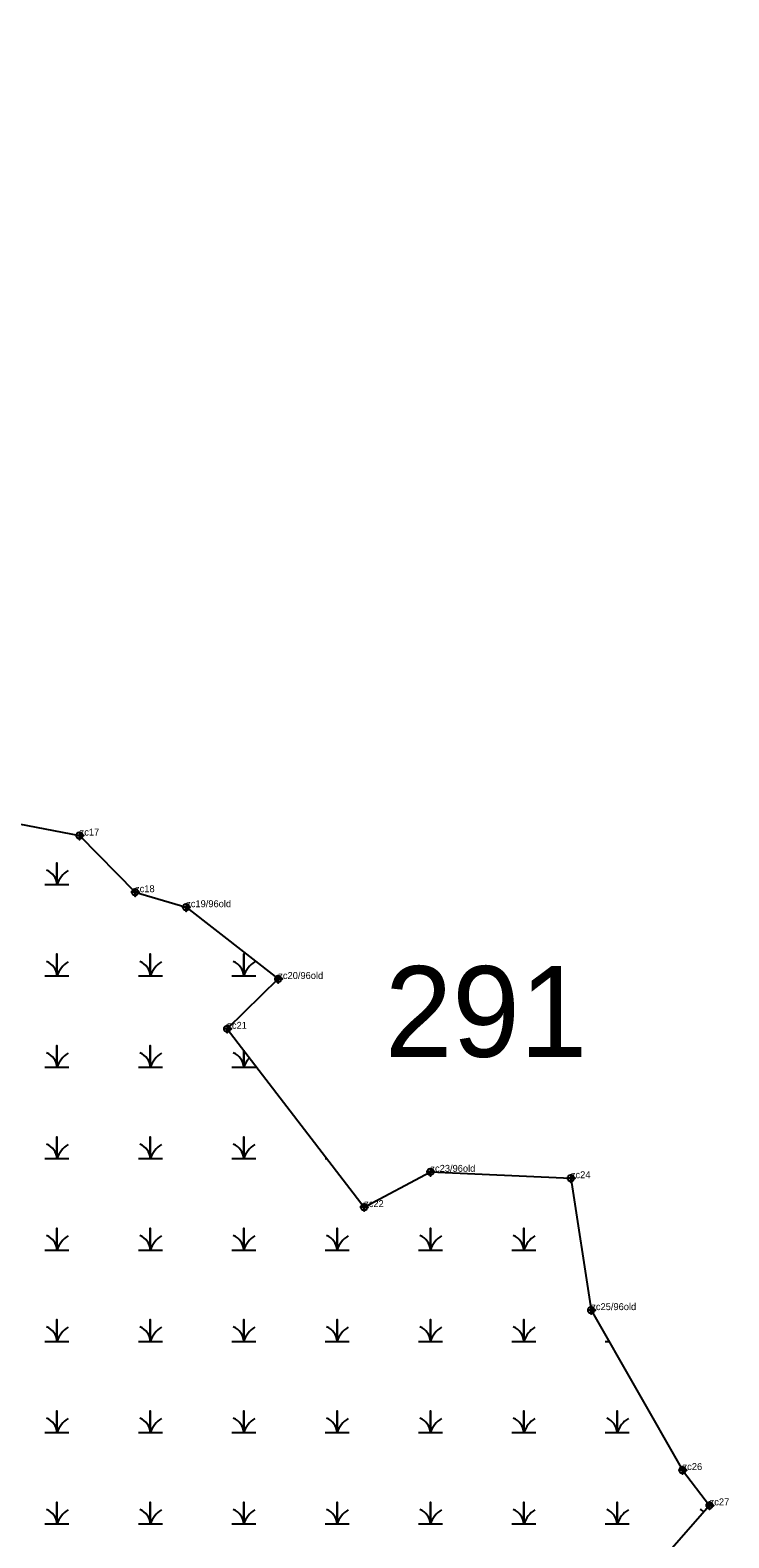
# Model space of a CAD drawing. Extents: x 2071991 to 2268989, y 436479 to 469629.
# Drawn here: x 2252213 to 2252716, y 438675 to 439761 of the extents above; entities that cross this region are included whole.
import ezdxf

# ---------------------------------------------------------------- set-up
doc = ezdxf.new("R2010")
doc.units = 0
for name, color, linetype in [('Default', 7, 'Continuous'), ('Exist Environmental Wetland Boundary', 7, 'Continuous'), ('Exist Environmental Wetland Boundary Cogo Comment', 7, 'Continuous'), ('Exist Environmental Wetland Boundary Cogo Point CELL', 7, 'Continuous'), ('Exist Hydro Swamp or Marsh', 7, 'Continuous')]:
    doc.layers.add(name, color=color, linetype=linetype)

msp = doc.modelspace()

# ---------------------------------------------------------------- linework, layer by layer
at = {"layer": 'Exist Environmental Wetland Boundary'}
msp.add_lwpolyline([(2251812.7, 439761.3), (2251815.7, 439741.7), (2251835.2, 439691.9), (2251853.7, 439684.4), (2251948.5, 439697.3), (2251987.5, 439620), (2252099.4, 439497.7), (2252162.2, 439451.4), (2252099.9, 439326.9), (2252116.5, 439273.9), (2252188.7, 439244.8), (2252161.2, 439198), (2252248.8, 439181.2), (2252288.7, 439140.4), (2252325.5, 439129.6), (2252391.8, 439077.9), (2252355.1, 439042), (2252453.6, 438913.6), (2252501.3, 438939), (2252602.4, 438934.4), (2252617.1, 438839.4), (2252682.8, 438724.2), (2252702.3, 438698.8), (2252666.6, 438658.2)], dxfattribs=at)
at = {"layer": 'Exist Environmental Wetland Boundary Cogo Point CELL'}
for points in [[(2252248.8, 439184.2), (2252248.8, 439178.2), (2252248.8, 439181.2), (2252251.8, 439181.2), (2252245.8, 439181.2)], [(2252288.7, 439143.4), (2252288.7, 439137.4), (2252288.7, 439140.4), (2252291.7, 439140.4), (2252285.7, 439140.4)], [(2252325.5, 439132.6), (2252325.5, 439126.6), (2252325.5, 439129.6), (2252328.5, 439129.6), (2252322.5, 439129.6)], [(2252391.8, 439080.9), (2252391.8, 439074.9), (2252391.8, 439077.9), (2252394.8, 439077.9), (2252388.8, 439077.9)], [(2252355.1, 439045), (2252355.1, 439039), (2252355.1, 439042), (2252358.1, 439042), (2252352.1, 439042)], [(2252501.3, 438942), (2252501.3, 438936), (2252501.3, 438939), (2252504.3, 438939), (2252498.3, 438939)], [(2252602.4, 438937.4), (2252602.4, 438931.4), (2252602.4, 438934.4), (2252605.4, 438934.4), (2252599.4, 438934.4)], [(2252453.6, 438916.6), (2252453.6, 438910.6), (2252453.6, 438913.6), (2252456.6, 438913.6), (2252450.6, 438913.6)], [(2252617.1, 438842.4), (2252617.1, 438836.4), (2252617.1, 438839.4), (2252620.1, 438839.4), (2252614.1, 438839.4)], [(2252682.8, 438727.2), (2252682.8, 438721.2), (2252682.8, 438724.2), (2252685.8, 438724.2), (2252679.8, 438724.2)], [(2252702.3, 438701.8), (2252702.3, 438695.8), (2252702.3, 438698.8), (2252705.3, 438698.8), (2252699.3, 438698.8)]]:
    msp.add_lwpolyline(points, dxfattribs=at)
for centre in [(2252248.8, 439181.2), (2252288.7, 439140.4), (2252325.5, 439129.6), (2252391.8, 439077.9), (2252355.1, 439042), (2252501.3, 438939), (2252602.4, 438934.4), (2252453.6, 438913.6), (2252617.1, 438839.4), (2252682.8, 438724.2), (2252702.3, 438698.8)]:
    msp.add_circle(centre, 2.34, dxfattribs=at)
at = {"layer": 'Exist Hydro Swamp or Marsh'}
for p, q in [((2252425.6, 438948.5), (2252426.8, 438948.5)), ((2252627.2, 438816.9), (2252629.9, 438816.9))]:
    msp.add_line(p, q, dxfattribs=at)
for points in [[(2252223.9, 439145.9), (2252232.5, 439145.9), (2252232.5, 439161.6), (2252232.5, 439145.9), (2252241.1, 439145.9)], [(2252223.9, 439080.1), (2252232.5, 439080.1), (2252232.5, 439095.9), (2252232.5, 439080.1), (2252241.1, 439080.1)], [(2252291.1, 439080.1), (2252299.7, 439080.1), (2252299.7, 439095.9), (2252299.7, 439080.1), (2252308.4, 439080.1)], [(2252358.4, 439080.1), (2252367, 439080.1), (2252367, 439095.9), (2252367, 439080.1), (2252375.6, 439080.1)], [(2252223.9, 439014.3), (2252232.5, 439014.3), (2252232.5, 439030.1), (2252232.5, 439014.3), (2252241.1, 439014.3)], [(2252291.1, 439014.3), (2252299.7, 439014.3), (2252299.7, 439030.1), (2252299.7, 439014.3), (2252308.4, 439014.3)], [(2252358.4, 439014.3), (2252367, 439014.3), (2252367, 439026.6)], [(2252367, 439026.6), (2252367, 439014.3), (2252375.6, 439014.3)], [(2252223.9, 438948.5), (2252232.5, 438948.5), (2252232.5, 438964.3), (2252232.5, 438948.5), (2252241.1, 438948.5)], [(2252291.1, 438948.5), (2252299.7, 438948.5), (2252299.7, 438964.3), (2252299.7, 438948.5), (2252308.4, 438948.5)], [(2252358.4, 438948.5), (2252367, 438948.5), (2252367, 438964.3), (2252367, 438948.5), (2252375.6, 438948.5)], [(2252223.9, 438882.7), (2252232.5, 438882.7), (2252232.5, 438898.5), (2252232.5, 438882.7), (2252241.1, 438882.7)], [(2252291.1, 438882.7), (2252299.7, 438882.7), (2252299.7, 438898.5), (2252299.7, 438882.7), (2252308.4, 438882.7)], [(2252358.4, 438882.7), (2252367, 438882.7), (2252367, 438898.5), (2252367, 438882.7), (2252375.6, 438882.7)], [(2252425.6, 438882.7), (2252434.2, 438882.7), (2252434.2, 438898.5), (2252434.2, 438882.7), (2252442.8, 438882.7)], [(2252492.8, 438882.7), (2252501.4, 438882.7), (2252501.4, 438898.5), (2252501.4, 438882.7), (2252510, 438882.7)], [(2252560, 438882.7), (2252568.6, 438882.7), (2252568.6, 438898.5), (2252568.6, 438882.7), (2252577.2, 438882.7)], [(2252223.9, 438816.9), (2252232.5, 438816.9), (2252232.5, 438832.7), (2252232.5, 438816.9), (2252241.1, 438816.9)], [(2252291.1, 438816.9), (2252299.7, 438816.9), (2252299.7, 438832.7), (2252299.7, 438816.9), (2252308.4, 438816.9)], [(2252358.4, 438816.9), (2252367, 438816.9), (2252367, 438832.7), (2252367, 438816.9), (2252375.6, 438816.9)], [(2252425.6, 438816.9), (2252434.2, 438816.9), (2252434.2, 438832.7), (2252434.2, 438816.9), (2252442.8, 438816.9)], [(2252492.8, 438816.9), (2252501.4, 438816.9), (2252501.4, 438832.7), (2252501.4, 438816.9), (2252510, 438816.9)], [(2252560, 438816.9), (2252568.6, 438816.9), (2252568.6, 438832.7), (2252568.6, 438816.9), (2252577.2, 438816.9)], [(2252223.9, 438751.2), (2252232.5, 438751.2), (2252232.5, 438766.9), (2252232.5, 438751.2), (2252241.1, 438751.2)], [(2252291.1, 438751.2), (2252299.7, 438751.2), (2252299.7, 438766.9), (2252299.7, 438751.2), (2252308.4, 438751.2)], [(2252358.4, 438751.2), (2252367, 438751.2), (2252367, 438766.9), (2252367, 438751.2), (2252375.6, 438751.2)], [(2252425.6, 438751.2), (2252434.2, 438751.2), (2252434.2, 438766.9), (2252434.2, 438751.2), (2252442.8, 438751.2)], [(2252492.8, 438751.2), (2252501.4, 438751.2), (2252501.4, 438766.9), (2252501.4, 438751.2), (2252510, 438751.2)], [(2252560, 438751.2), (2252568.6, 438751.2), (2252568.6, 438766.9), (2252568.6, 438751.2), (2252577.2, 438751.2)], [(2252627.2, 438751.2), (2252635.8, 438751.2), (2252635.8, 438766.9), (2252635.8, 438751.2), (2252644.4, 438751.2)], [(2252223.9, 438685.4), (2252232.5, 438685.4), (2252232.5, 438701.2), (2252232.5, 438685.4), (2252241.1, 438685.4)], [(2252291.1, 438685.4), (2252299.7, 438685.4), (2252299.7, 438701.2), (2252299.7, 438685.4), (2252308.4, 438685.4)], [(2252358.4, 438685.4), (2252367, 438685.4), (2252367, 438701.2), (2252367, 438685.4), (2252375.6, 438685.4)], [(2252425.6, 438685.4), (2252434.2, 438685.4), (2252434.2, 438701.2), (2252434.2, 438685.4), (2252442.8, 438685.4)], [(2252492.8, 438685.4), (2252501.4, 438685.4), (2252501.4, 438701.2), (2252501.4, 438685.4), (2252510, 438685.4)], [(2252560, 438685.4), (2252568.6, 438685.4), (2252568.6, 438701.2), (2252568.6, 438685.4), (2252577.2, 438685.4)], [(2252627.2, 438685.4), (2252635.8, 438685.4), (2252635.8, 438701.2), (2252635.8, 438685.4), (2252644.4, 438685.4)]]:
    msp.add_lwpolyline(points, dxfattribs=at)
for centre, radius, start, end in [((2252220.3, 439145), 12.3, 4.1403, 67.535), ((2252250.8, 439139.8), 19.2, 122.1274, 161.6222), ((2252220.3, 439079.2), 12.3, 4.1403, 67.535), ((2252250.8, 439074), 19.2, 122.1274, 161.6222), ((2252287.5, 439079.2), 12.3, 4.1403, 67.535), ((2252318, 439074), 19.2, 122.1274, 161.6222), ((2252354.7, 439079.2), 12.3, 4.1403, 67.535), ((2252385.2, 439074), 19.2, 122.1274, 161.6222), ((2252220.3, 439013.4), 12.3, 4.1403, 67.535), ((2252250.8, 439008.2), 19.2, 122.1274, 161.6222), ((2252287.5, 439013.4), 12.3, 4.1403, 67.535), ((2252318, 439008.2), 19.2, 122.1274, 161.6222), ((2252354.7, 439013.4), 12.3, 4.1403, 67.535), ((2252385.2, 439008.2), 19.2, 137.3823, 161.6222), ((2252220.3, 438947.6), 12.3, 4.1403, 67.535), ((2252250.8, 438942.5), 19.2, 122.1274, 161.6222), ((2252287.5, 438947.6), 12.3, 4.1403, 67.535), ((2252318, 438942.5), 19.2, 122.1274, 161.6222), ((2252354.7, 438947.6), 12.3, 4.1403, 67.535), ((2252385.2, 438942.5), 19.2, 122.1274, 161.6222), ((2252220.3, 438881.8), 12.3, 4.1403, 67.535), ((2252250.8, 438876.7), 19.2, 122.1274, 161.6222), ((2252287.5, 438881.8), 12.3, 4.1403, 67.535), ((2252318, 438876.7), 19.2, 122.1274, 161.6222), ((2252354.7, 438881.8), 12.3, 4.1403, 67.535), ((2252385.2, 438876.7), 19.2, 122.1274, 161.6222), ((2252421.9, 438881.8), 12.3, 4.1403, 67.535), ((2252452.4, 438876.7), 19.2, 122.1274, 161.6222), ((2252489.1, 438881.8), 12.3, 4.1403, 67.535), ((2252519.6, 438876.7), 19.2, 122.1274, 161.6222), ((2252556.3, 438881.8), 12.3, 4.1403, 67.535), ((2252586.8, 438876.7), 19.2, 122.1274, 161.6222), ((2252220.3, 438816.1), 12.3, 4.1403, 67.535), ((2252250.8, 438810.9), 19.2, 122.1274, 161.6222), ((2252287.5, 438816.1), 12.3, 4.1403, 67.535), ((2252318, 438810.9), 19.2, 122.1274, 161.6222), ((2252354.7, 438816.1), 12.3, 4.1403, 67.535), ((2252385.2, 438810.9), 19.2, 122.1274, 161.6222), ((2252421.9, 438816.1), 12.3, 4.1403, 67.535), ((2252452.4, 438810.9), 19.2, 122.1274, 161.6222), ((2252489.1, 438816.1), 12.3, 4.1403, 67.535), ((2252519.6, 438810.9), 19.2, 122.1274, 161.6222), ((2252556.3, 438816.1), 12.3, 4.1403, 67.535), ((2252586.8, 438810.9), 19.2, 122.1274, 161.6222), ((2252220.3, 438750.3), 12.3, 4.1403, 67.535), ((2252250.8, 438745.1), 19.2, 122.1274, 161.6222), ((2252287.5, 438750.3), 12.3, 4.1403, 67.535), ((2252318, 438745.1), 19.2, 122.1274, 161.6222), ((2252354.7, 438750.3), 12.3, 4.1403, 67.535), ((2252385.2, 438745.1), 19.2, 122.1274, 161.6222), ((2252421.9, 438750.3), 12.3, 4.1403, 67.535), ((2252452.4, 438745.1), 19.2, 122.1274, 161.6222), ((2252489.1, 438750.3), 12.3, 4.1403, 67.535), ((2252519.6, 438745.1), 19.2, 122.1274, 161.6222), ((2252556.3, 438750.3), 12.3, 4.1403, 67.535), ((2252586.8, 438745.1), 19.2, 122.1274, 161.6222), ((2252623.5, 438750.3), 12.3, 4.1403, 67.535), ((2252654, 438745.1), 19.2, 122.1274, 161.6222), ((2252220.3, 438684.5), 12.3, 4.1403, 67.535), ((2252250.8, 438679.3), 19.2, 122.1274, 161.6222), ((2252287.5, 438684.5), 12.3, 4.1403, 67.535), ((2252318, 438679.3), 19.2, 122.1274, 161.6222), ((2252354.7, 438684.5), 12.3, 4.1403, 67.535), ((2252385.2, 438679.3), 19.2, 122.1274, 161.6222), ((2252421.9, 438684.5), 12.3, 4.1403, 67.535), ((2252452.4, 438679.3), 19.2, 122.1274, 161.6222), ((2252489.1, 438684.5), 12.3, 4.1403, 67.535), ((2252519.6, 438679.3), 19.2, 122.1274, 161.6222), ((2252556.3, 438684.5), 12.3, 4.1403, 67.535), ((2252586.8, 438679.3), 19.2, 122.1274, 161.6222), ((2252623.5, 438684.5), 12.3, 4.1403, 67.535), ((2252654, 438679.3), 19.2, 122.1274, 161.6222), ((2252690.7, 438684.5), 12.3, 51.9054, 67.535)]:
    msp.add_arc(centre, radius, start, end, dxfattribs=at)

# ---------------------------------------------------------------- texts
at = {"layer": 'Default'}
msp.add_text('291', height=65.34, dxfattribs=at).set_placement((2252468.5, 439021.8))
at = {"layer": 'Exist Environmental Wetland Boundary Cogo Comment'}
for s, p in [('zc17', (2252248.8, 439181.2)), ('zc18', (2252288.7, 439140.4)), ('zc19/96old', (2252325.5, 439129.6)), ('zc20/96old', (2252391.8, 439077.9)), ('zc21', (2252355.1, 439042)), ('zc23/96old', (2252501.3, 438939)), ('zc24', (2252602.4, 438934.4)), ('zc22', (2252453.6, 438913.6)), ('zc25/96old', (2252617.1, 438839.4)), ('zc26', (2252682.8, 438724.2)), ('zc27', (2252702.3, 438698.8))]:
    msp.add_text(s, height=5, dxfattribs=at).set_placement(p)

doc.saveas('drawing.dxf')
